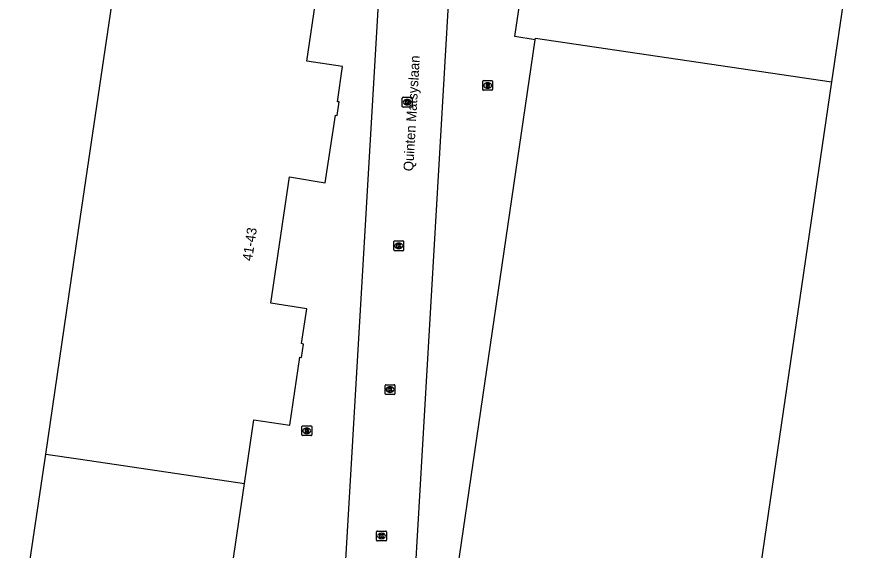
# Model space of a CAD drawing. Extents: x 163686 to 164493, y 382719 to 383870.
# Drawn here: x 163993.5 to 164079.5, y 382784.6 to 382839 of the extents above; entities that cross this region are included whole.
import ezdxf

# ---------------------------------------------------------------- set-up
doc = ezdxf.new("R2010")
doc.units = 0
for name, color, linetype in [('IMGEO_Brandkraan', 7, 'Continuous'), ('IMGEO_Kolk', 7, 'Continuous'), ('IMGEO_Openbare_ruimte_label', 7, 'Continuous'), ('IMGEO_Pand', 7, 'Continuous'), ('IMGEO_Pand_nummerreeks', 7, 'Continuous'), ('IMGEO_Rijbaan_lokaal_open', 7, 'Continuous'), ('IMGEO_Rioolput', 7, 'Continuous')]:
    doc.layers.add(name, color=color, linetype=linetype)

msp = doc.modelspace()

# ---------------------------------------------------------------- linework, layer by layer
at = {"layer": 'IMGEO_Brandkraan'}
for p, q in [((164022.555, 382796.364), (164022.555, 382797.216)), ((164022.63, 382797.29), (164023.482, 382797.29)), ((164023.556, 382797.216), (164023.556, 382796.364)), ((164023.482, 382796.29), (164022.63, 382796.29)), ((164023.066, 382796.51), (164023.041, 382796.51)), ((164023.043, 382797.07), (164023.068, 382797.07))]:
    msp.add_line(p, q, dxfattribs=at)
for points in [[(164022.555, 382796.364), (164022.555, 382797.216)], [(164022.63, 382797.29), (164023.482, 382797.29)], [(164023.556, 382797.216), (164023.556, 382796.364)], [(164023.482, 382796.29), (164022.63, 382796.29)], [(164022.903, 382796.99), (164022.903, 382796.59), (164023.116, 382796.59)], [(164023.134, 382796.99), (164022.903, 382796.99)], [(164023.082, 382796.909), (164023.028, 382796.909), (164023.028, 382796.833)], [(164023.028, 382796.833), (164023.081, 382796.833)], [(164023.09, 382796.757), (164023.028, 382796.757), (164023.028, 382796.676)], [(164023.028, 382796.676), (164023.09, 382796.676)]]:
    msp.add_lwpolyline(points, dxfattribs=at)
for centre, radius, start, end in [((164022.632, 382797.214), 0.0765, 91.55205, 178.44795), ((164022.632, 382797.214), 0.0765, 91.55205, 178.44795), ((164023.48, 382797.214), 0.0765, 1.55205, 88.44795), ((164023.48, 382797.214), 0.0765, 1.55205, 88.44795), ((164022.632, 382796.366), 0.0765, 181.55205, 268.44795), ((164022.632, 382796.366), 0.0765, 181.55205, 268.44795), ((164023.083, 382796.871), 0.0379, 267.82845, 90.93552), ((164023.091, 382796.716), 0.0404, 269.87594, 90.50774), ((164023.122, 382796.841), 0.251, 268.66757, 293.53466), ((164023.138, 382796.845), 0.145, 59.4692, 91.53667), ((164023.163, 382796.892), 0.0922, 285.51372, 58.15012), ((164023.168, 382796.7), 0.105, 301.31148, 78.98903), ((164023.48, 382796.366), 0.0765, 271.55205, 358.44795), ((164023.48, 382796.366), 0.0765, 271.55205, 358.44795)]:
    msp.add_arc(centre, radius, start, end, dxfattribs=at)
for centre, major_axis, ratio, start_param, end_param in [((164023.042, 382796.79), (-0.387, 0.002), 0.722429, 4.712389, 7.853982), ((164023.067, 382796.79), (-0.39, 0.002), 0.717154, 1.570796, 4.712389)]:
    msp.add_ellipse(centre, major_axis=major_axis, ratio=ratio, start_param=start_param, end_param=end_param, dxfattribs=at)
at = {"layer": 'IMGEO_Kolk'}
for p, q in [((164032.792, 382829.865), (164032.792, 382830.717)), ((164032.867, 382830.791), (164033.719, 382830.791)), ((164033.793, 382830.717), (164033.793, 382829.865)), ((164033.719, 382829.791), (164032.867, 382829.791)), ((164033.303, 382830.011), (164033.278, 382830.011)), ((164033.28, 382830.571), (164033.305, 382830.571)), ((164031.932, 382815.222), (164031.932, 382816.074)), ((164032.007, 382816.148), (164032.859, 382816.148)), ((164032.933, 382816.074), (164032.933, 382815.222)), ((164032.443, 382815.368), (164032.418, 382815.368)), ((164032.42, 382815.928), (164032.445, 382815.928)), ((164032.859, 382815.148), (164032.007, 382815.148)), ((164031.122, 382801.486), (164031.974, 382801.486)), ((164031.047, 382800.56), (164031.047, 382801.412)), ((164031.558, 382800.706), (164031.533, 382800.706)), ((164031.535, 382801.266), (164031.56, 382801.266)), ((164032.048, 382801.412), (164032.048, 382800.56)), ((164031.974, 382800.486), (164031.122, 382800.486)), ((164030.174, 382785.628), (164030.174, 382786.48)), ((164030.249, 382786.554), (164031.101, 382786.554)), ((164030.662, 382786.334), (164030.687, 382786.334)), ((164031.175, 382786.48), (164031.175, 382785.628)), ((164031.101, 382785.554), (164030.249, 382785.554)), ((164030.685, 382785.774), (164030.66, 382785.774))]:
    msp.add_line(p, q, dxfattribs=at)
for points in [[(164032.792, 382829.865), (164032.792, 382830.717)], [(164032.867, 382830.791), (164033.719, 382830.791)], [(164033.793, 382830.717), (164033.793, 382829.865)], [(164033.719, 382829.791), (164032.867, 382829.791)], [(164033.113, 382830.491), (164033.236, 382830.491), (164033.236, 382830.34), (164033.366, 382830.491), (164033.53, 382830.491), (164033.384, 382830.34), (164033.537, 382830.091), (164033.385, 382830.091), (164033.3, 382830.255), (164033.236, 382830.188), (164033.236, 382830.091), (164033.113, 382830.091), (164033.113, 382830.491)], [(164031.932, 382815.222), (164031.932, 382816.074)], [(164032.007, 382816.148), (164032.859, 382816.148)], [(164032.933, 382816.074), (164032.933, 382815.222)], [(164032.253, 382815.848), (164032.376, 382815.848), (164032.376, 382815.697), (164032.506, 382815.848), (164032.67, 382815.848), (164032.524, 382815.697), (164032.677, 382815.448), (164032.525, 382815.448), (164032.44, 382815.612), (164032.376, 382815.545), (164032.376, 382815.448), (164032.253, 382815.448), (164032.253, 382815.848)], [(164032.859, 382815.148), (164032.007, 382815.148)], [(164031.122, 382801.486), (164031.974, 382801.486)], [(164031.047, 382800.56), (164031.047, 382801.412)], [(164031.368, 382801.186), (164031.491, 382801.186), (164031.491, 382801.035), (164031.621, 382801.186), (164031.785, 382801.186), (164031.639, 382801.035), (164031.792, 382800.786), (164031.64, 382800.786), (164031.555, 382800.95), (164031.491, 382800.883), (164031.491, 382800.786), (164031.368, 382800.786), (164031.368, 382801.186)], [(164032.048, 382801.412), (164032.048, 382800.56)], [(164031.974, 382800.486), (164031.122, 382800.486)], [(164030.174, 382785.628), (164030.174, 382786.48)], [(164030.249, 382786.554), (164031.101, 382786.554)], [(164030.495, 382786.254), (164030.618, 382786.254), (164030.618, 382786.103), (164030.748, 382786.254), (164030.912, 382786.254), (164030.766, 382786.103), (164030.919, 382785.854), (164030.767, 382785.854), (164030.682, 382786.018), (164030.618, 382785.951), (164030.618, 382785.854), (164030.495, 382785.854), (164030.495, 382786.254)], [(164031.175, 382786.48), (164031.175, 382785.628)], [(164031.101, 382785.554), (164030.249, 382785.554)]]:
    msp.add_lwpolyline(points, dxfattribs=at)
for centre, start, end in [((164032.869, 382830.715), 91.55205, 178.44795), ((164032.869, 382830.715), 91.55205, 178.44795), ((164033.717, 382830.715), 1.55205, 88.44795), ((164033.717, 382830.715), 1.55205, 88.44795), ((164032.869, 382829.867), 181.55205, 268.44795), ((164032.869, 382829.867), 181.55205, 268.44795), ((164033.717, 382829.867), 271.55205, 358.44795), ((164033.717, 382829.867), 271.55205, 358.44795), ((164032.009, 382816.072), 91.55205, 178.44795), ((164032.009, 382816.072), 91.55205, 178.44795), ((164032.857, 382816.072), 1.55205, 88.44795), ((164032.857, 382816.072), 1.55205, 88.44795), ((164032.009, 382815.224), 181.55205, 268.44795), ((164032.009, 382815.224), 181.55205, 268.44795), ((164032.857, 382815.224), 271.55205, 358.44795), ((164032.857, 382815.224), 271.55205, 358.44795), ((164031.124, 382801.41), 91.55205, 178.44795), ((164031.124, 382801.41), 91.55205, 178.44795), ((164031.972, 382801.41), 1.55205, 88.44795), ((164031.972, 382801.41), 1.55205, 88.44795), ((164031.124, 382800.562), 181.55205, 268.44795), ((164031.124, 382800.562), 181.55205, 268.44795), ((164031.972, 382800.562), 271.55205, 358.44795), ((164031.972, 382800.562), 271.55205, 358.44795), ((164030.251, 382786.478), 91.55205, 178.44795), ((164030.251, 382786.478), 91.55205, 178.44795), ((164031.099, 382786.478), 1.55205, 88.44795), ((164031.099, 382786.478), 1.55205, 88.44795), ((164030.251, 382785.63), 181.55205, 268.44795), ((164030.251, 382785.63), 181.55205, 268.44795), ((164031.099, 382785.63), 271.55205, 358.44795), ((164031.099, 382785.63), 271.55205, 358.44795)]:
    msp.add_arc(centre, 0.0765, start, end, dxfattribs=at)
for centre, major_axis, ratio, start_param, end_param in [((164033.279, 382830.291), (-0.387, 0.002), 0.722429, 4.712389, 7.853982), ((164033.304, 382830.291), (-0.39, 0.002), 0.717154, 1.570796, 4.712389), ((164032.419, 382815.648), (-0.387, 0.002), 0.722429, 4.712389, 7.853982), ((164032.444, 382815.648), (-0.39, 0.002), 0.717154, 1.570796, 4.712389), ((164031.534, 382800.986), (-0.387, 0.002), 0.722429, 4.712389, 7.853982), ((164031.559, 382800.986), (-0.39, 0.002), 0.717154, 1.570796, 4.712389), ((164030.661, 382786.054), (-0.387, 0.002), 0.722429, 4.712389, 7.853982), ((164030.686, 382786.054), (-0.39, 0.002), 0.717154, 1.570796, 4.712389)]:
    msp.add_ellipse(centre, major_axis=major_axis, ratio=ratio, start_param=start_param, end_param=end_param, dxfattribs=at)
at = {"layer": 'IMGEO_Pand'}
for points in [[(164046.335, 382836.668), (164044.262, 382836.99), (164045.278, 382843.891), (164045.077, 382843.933), (164045.285, 382845.325), (164045.503, 382845.297), (164046.037, 382848.867), (164048.102, 382848.562), (164049.258, 382856.474), (164049.281, 382856.632), (164079.473, 382852.195), (164076.563, 382832.387)], [(163996.439, 382794.403), (164000, 382818.627), (164003.756, 382844.168)], [(164016.697, 382791.424), (164017.649, 382797.9), (164021.315, 382797.364), (164022.33, 382804.277), (164022.505, 382804.252), (164022.718, 382805.621), (164022.524, 382805.683), (164023.059, 382809.235), (164019.39, 382809.798), (164021.298, 382822.673), (164024.937, 382822.088), (164025.981, 382828.975), (164026.153, 382828.943), (164026.367, 382830.317), (164026.192, 382830.339), (164026.71, 382833.936), (164023.061, 382834.474), (164024.04, 382841.169), (164022.71, 382841.366)], [(164076.563, 382832.387), (164067.808, 382772.787), (164058.636, 382774.102), (164058.329, 382772.061), (164054.716, 382772.603), (164054.686, 382772.436), (164053.313, 382772.6), (164053.342, 382772.792), (164046.455, 382773.808), (164046.755, 382775.889), (164037.635, 382777.222), (164046.335, 382836.668)], [(164046.335, 382836.668), (164046.358, 382836.826), (164076.563, 382832.387)], [(163993.496, 382774.395), (163994.223, 382779.342), (163996.439, 382794.403)], [(163996.439, 382794.403), (164000, 382793.878), (164016.697, 382791.424)], [(164004.923, 382768.285), (164005.172, 382768.25), (164008.484, 382767.781), (164008.478, 382767.583), (164009.864, 382767.355), (164009.888, 382767.549), (164016.786, 382766.536), (164017.68, 382772.672), (164014.025, 382773.239), (164016.697, 382791.424)]]:
    msp.add_lwpolyline(points, dxfattribs=at)
at = {"layer": 'IMGEO_Rijbaan_lokaal_open'}
for points in [[(164025.594, 382759.159), (164025.655, 382759.896), (164034.062, 382903.46), (164034.353, 382908.437)], [(164041.688, 382907.195), (164041.242, 382904.989), (164032.692, 382758.111)]]:
    msp.add_lwpolyline(points, dxfattribs=at)
at = {"layer": 'IMGEO_Rioolput'}
for p, q in [((164040.991, 382831.58), (164040.991, 382832.432)), ((164041.066, 382832.506), (164041.918, 382832.506)), ((164041.992, 382832.432), (164041.992, 382831.58)), ((164041.502, 382831.726), (164041.477, 382831.726)), ((164041.479, 382832.286), (164041.504, 382832.286)), ((164041.918, 382831.506), (164041.066, 382831.506))]:
    msp.add_line(p, q, dxfattribs=at)
for points in [[(164040.991, 382831.58), (164040.991, 382832.432)], [(164041.066, 382832.506), (164041.918, 382832.506)], [(164041.992, 382832.432), (164041.992, 382831.58)], [(164041.58, 382832.204), (164041.328, 382832.206), (164041.328, 382831.806)], [(164041.328, 382831.806), (164041.452, 382831.806), (164041.452, 382831.968), (164041.463, 382831.968)], [(164041.506, 382832.125), (164041.452, 382832.125), (164041.452, 382832.044)], [(164041.452, 382832.044), (164041.504, 382832.044)], [(164041.51, 382831.939), (164041.581, 382831.806), (164041.721, 382831.806), (164041.656, 382831.932)], [(164041.918, 382831.506), (164041.066, 382831.506)]]:
    msp.add_lwpolyline(points, dxfattribs=at)
for centre, radius, start, end in [((164041.068, 382832.43), 0.0765, 91.55205, 178.44795), ((164041.068, 382832.43), 0.0765, 91.55205, 178.44795), ((164041.916, 382832.43), 0.0765, 1.55205, 88.44795), ((164041.916, 382832.43), 0.0765, 1.55205, 88.44795), ((164041.068, 382831.582), 0.0765, 181.55205, 268.44795), ((164041.068, 382831.582), 0.0765, 181.55205, 268.44795), ((164041.462, 382831.915), 0.0533, 26.02933, 88.69889), ((164041.488, 382832.233), 0.19, 274.7715, 282.96867), ((164041.512, 382832.029), 0.0964, 77.00612, 93.18647), ((164041.526, 382832.086), 0.0378, 276.66336, 79.67722), ((164041.579, 382832.094), 0.109, 350.36119, 89.41601), ((164041.577, 382832.094), 0.112, 277.58423, 350.98172), ((164041.561, 382831.879), 0.108, 29.51342, 73.79051), ((164041.916, 382831.582), 0.0765, 271.55205, 358.44795), ((164041.916, 382831.582), 0.0765, 271.55205, 358.44795)]:
    msp.add_arc(centre, radius, start, end, dxfattribs=at)
for centre, major_axis, ratio, start_param, end_param in [((164041.478, 382832.006), (-0.387, 0.002), 0.722429, 4.712389, 7.853982), ((164041.503, 382832.006), (-0.39, 0.002), 0.717154, 1.570796, 4.712389)]:
    msp.add_ellipse(centre, major_axis=major_axis, ratio=ratio, start_param=start_param, end_param=end_param, dxfattribs=at)

# ---------------------------------------------------------------- texts
at = {"layer": 'IMGEO_Openbare_ruimte_label'}
msp.add_text('Quinten Matsyslaan', height=1, rotation=86.67393, dxfattribs=at).set_placement((164033.901, 382823.233))
at = {"layer": 'IMGEO_Pand_nummerreeks'}
msp.add_text('41-43', height=1, rotation=81.57045, dxfattribs=at).set_placement((164017.472, 382814.048))

doc.saveas('drawing.dxf')
